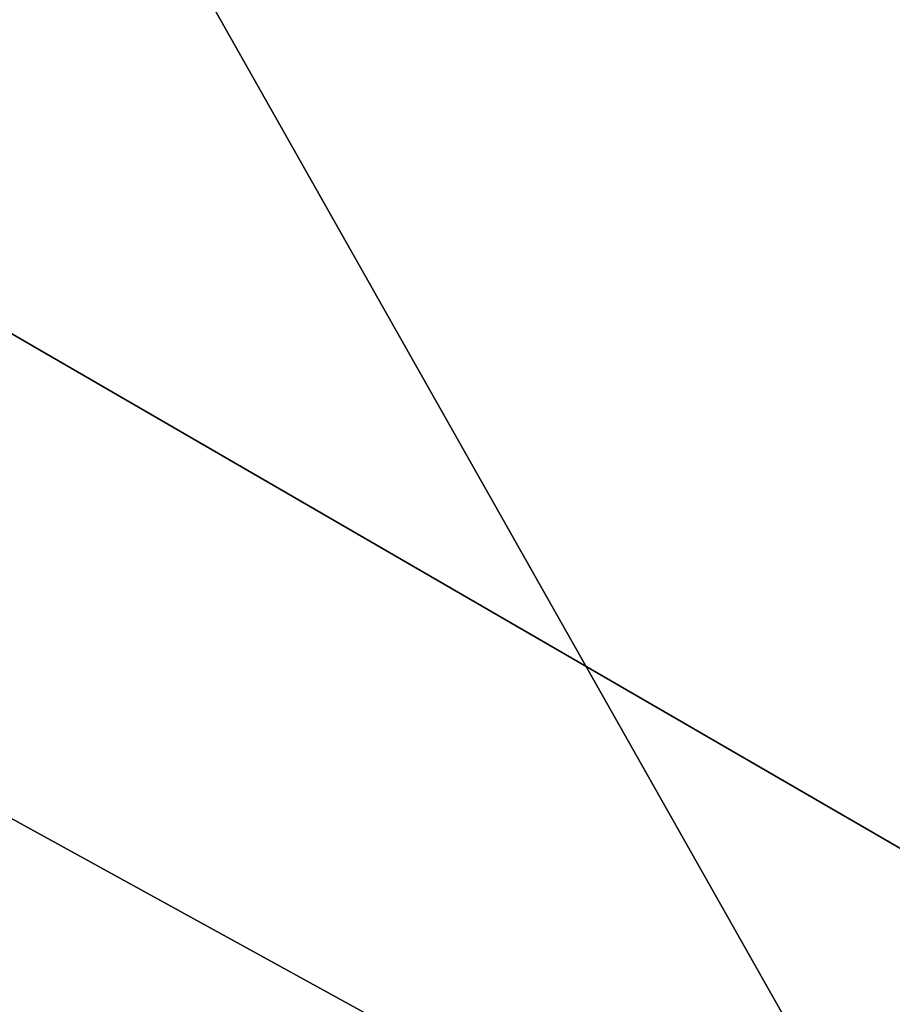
# Model space of a CAD drawing. Extents: x -200 to 200, y -831 to 754.
# Tile 1026 of 1056: x -95.492 to -95.207, y 675.671 to 675.993. Entities that reach past the tile are written whole.
import ezdxf

# ---------------------------------------------------------------- set-up
doc = ezdxf.new("R2010")
doc.units = 0
doc.header["$LTSCALE"] = 5.599365
for name, color, linetype in [('15', 7, 'CONTINUOUS'), ('1880', 7, 'CONTINUOUS'), ('1881', 7, 'CONTINUOUS'), ('1883', 7, 'CONTINUOUS'), ('1901', 7, 'CONTINUOUS'), ('2756', 7, 'CONTINUOUS'), ('2765', 7, 'CONTINUOUS')]:
    doc.layers.add(name, color=color, linetype=linetype)

msp = doc.modelspace()

# ---------------------------------------------------------------- linework, layer by layer
at = {"layer": '15', "color": 7, "linetype": 'CONTINUOUS'}
for points in [[(160, 682, -11), (160, 671), (-160, 682, -11), (160, 682, -11)], [(160, 671), (160, 682, 11), (-160, 671), (160, 671)], [(-160, 682, -11), (160, 671), (-160, 671), (-160, 682, -11)], [(160, 682, 11), (-160, 682, 11), (-160, 671), (160, 682, 11)]]:
    msp.add_3dface(points, dxfattribs=at)
at = {"layer": '1880', "color": 7, "linetype": 'CONTINUOUS'}
for points in [[(-85.63607, 658.49128, 68.65), (-100, 678.4, 68.65), (-100, 676.85832, 68.65), (-85.63607, 658.49128, 68.65)], [(-85.63607, 658.49128, 68.65), (-100, 676.85832, 68.65), (-87.14292, 657.19742, 68.65), (-85.63607, 658.49128, 68.65)]]:
    msp.add_3dface(points, dxfattribs=at)
at = {"layer": '1881', "color": 7, "linetype": 'CONTINUOUS'}
msp.add_3dface([(-100, 677.5, 15.65), (-90.97802, 672.21607, 15.65), (-100, 674.6, 15.65), (-100, 677.5, 15.65)], dxfattribs=at)
at = {"layer": '1883', "color": 7, "linetype": 'CONTINUOUS'}
for points in [[(-100, 678.5, 56.75), (-85.53516, 658.49625, 68.55), (-96.48031, 677.85698, 55.37323), (-100, 678.5, 56.75)], [(-100, 678.5, 16.65), (-95.91032, 677.62711, 27.05004), (-90.17086, 672.80637, 16.65), (-100, 678.5, 16.65)], [(-100, 678.5, 56.75), (-100, 678.5, 68.55), (-85.53516, 658.49625, 68.55), (-100, 678.5, 56.75)], [(-96.48031, 677.85698, 55.37323), (-85.53516, 658.49625, 68.55), (-94.85092, 677.09874, 51.65), (-96.48031, 677.85698, 55.37323)], [(-95.91032, 677.62711, 27.05004), (-94.85092, 677.09874, 30.15), (-90.17086, 672.80637, 16.65), (-95.91032, 677.62711, 27.05004)]]:
    msp.add_3dface(points, dxfattribs=at)
at = {"layer": '1901', "color": 7, "linetype": 'CONTINUOUS'}
for points in [[(-100, 678.5, 16.65), (-90.17086, 672.80637, 16.65), (-100, 678.20711, 15.94289), (-100, 678.5, 16.65)], [(-90.17086, 672.80637, 16.65), (-100, 677.5, 15.65), (-100, 678.20711, 15.94289), (-90.17086, 672.80637, 16.65)], [(-90.97802, 672.21607, 15.65), (-100, 677.5, 15.65), (-90.17086, 672.80637, 16.65), (-90.97802, 672.21607, 15.65)]]:
    msp.add_3dface(points, dxfattribs=at)
at = {"layer": '2756', "color": 7, "linetype": 'CONTINUOUS'}
for points in [[(-100, 678.5, 68.55), (-85.63607, 658.49128, 68.65), (-85.53516, 658.49625, 68.55), (-100, 678.5, 68.55)], [(-85.63607, 658.49128, 68.65), (-100, 678.5, 68.55), (-100, 678.47071, 68.62071), (-85.63607, 658.49128, 68.65)], [(-100, 678.4, 68.65), (-85.63607, 658.49128, 68.65), (-100, 678.47071, 68.62071), (-100, 678.4, 68.65)]]:
    msp.add_3dface(points, dxfattribs=at)
at = {"layer": '2765', "color": 7, "linetype": 'CONTINUOUS'}
for points in [[(-87.14292, 657.19742, 68.65), (-100, 676.85832, 68.65), (-93.18759, 670.22698, 68.55), (-87.14292, 657.19742, 68.65)], [(-100, 676.85832, 68.65), (-100, 675.63358, 68.62499), (-93.18759, 670.22698, 68.55), (-100, 676.85832, 68.65)]]:
    msp.add_3dface(points, dxfattribs=at)

doc.saveas('drawing.dxf')
